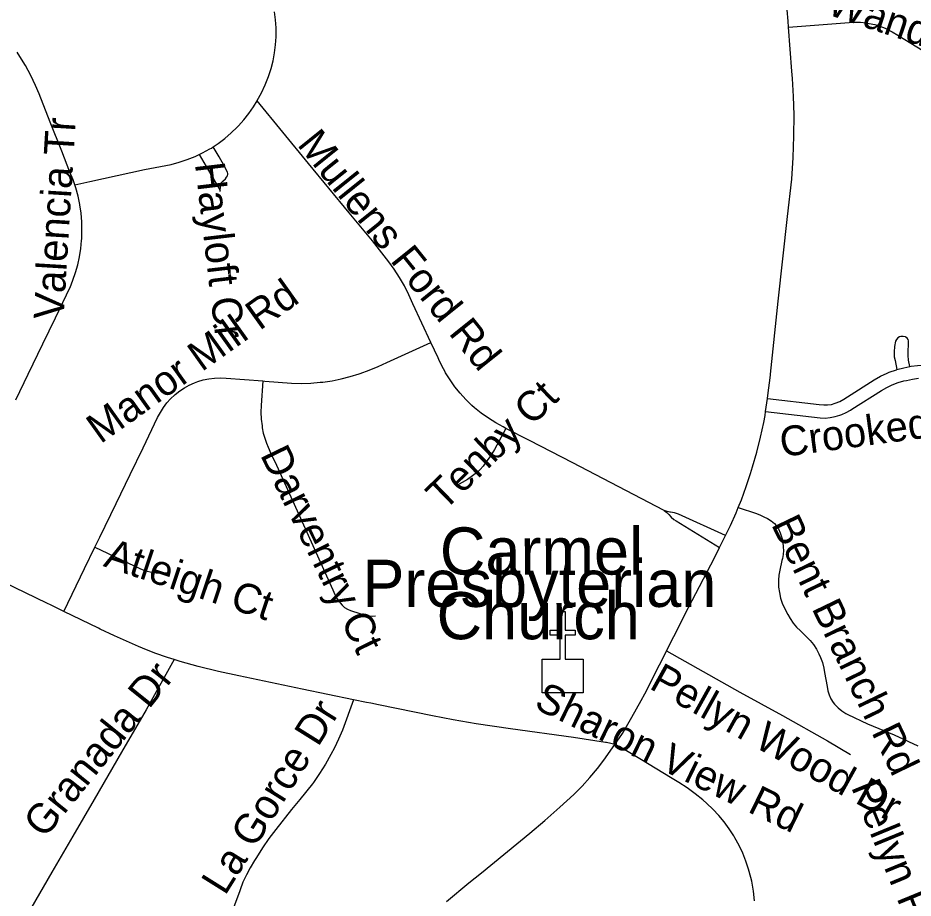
# Model space of a CAD drawing. Extents: x 1383679 to 1536984, y 460658 to 651027.
# Drawn here: x 1459059 to 1461906, y 509766 to 512567 of the extents above; entities that cross this region are included whole.
import ezdxf

# ---------------------------------------------------------------- set-up
doc = ezdxf.new("R2010")
doc.units = 0
for name, color, linetype in [('Exist Cultural Church CELL', 7, 'Continuous'), ('Exist Cultural Church Label', 7, 'Continuous'), ('Exist Road Non-System Type 51', 7, 'Continuous'), ('Exist Road Non-System Type 51 Label', 7, 'Continuous')]:
    doc.layers.add(name, color=color, linetype=linetype)

msp = doc.modelspace()

# ---------------------------------------------------------------- linework, layer by layer
at = {"layer": 'Exist Cultural Church CELL'}
msp.add_lwpolyline([(1460726.5, 510526.2), (1460783.4, 510526.3), (1460783.4, 510602.5), (1460751.4, 510602.5), (1460751.4, 510618.4), (1460783.4, 510618.4), (1460783.4, 510678.6), (1460799.4, 510678.6), (1460799.4, 510618.4), (1460831.4, 510618.4), (1460831.4, 510602.5), (1460799.4, 510602.5), (1460799.4, 510526.3), (1460857.1, 510526.2), (1460857.1, 510419.8), (1460726.5, 510419.8)], close=True, dxfattribs=at)
at = {"layer": 'Exist Road Non-System Type 51'}
for p, q in [((1459635.4, 512132), (1459702.1, 512017.5)), ((1459701.7, 512014.2), (1459702.1, 512017.5)), ((1461437.1, 511314.5), (1461443, 511355.5)), ((1461290.6, 510882), (1461309.4, 510919.8))]:
    msp.add_line(p, q, dxfattribs=at)
for points in [[(1461510.1, 512536.7), (1461508.6, 512556.2), (1461489.5, 512774.1), (1461483, 512854.8), (1461461.6, 513066), (1461460.4, 513077.8), (1461443.8, 513258.2)], [(1459819.4, 512302.6), (1459820.2, 512303.9), (1459833.5, 512328.6), (1459845.4, 512354.1), (1459855.8, 512380.2), (1459864.2, 512405.5), (1459870.5, 512430.4), (1459875.2, 512455.7), (1459878.3, 512481.1), (1459879.7, 512506.6), (1459879.8, 512509.9), (1459879.9, 512535.1), (1459878.4, 512560.7), (1459875.3, 512586.1)], [(1461510.1, 512536.7), (1461702.4, 512552.4), (1461720.9, 512553.3), (1461739, 512552.8), (1461757.1, 512550.7), (1461767, 512549), (1461784.3, 512545.3), (1461800.9, 512540.2), (1461817.2, 512533.6), (1461821.4, 512531.7), (1461839.9, 512522.3), (1461857.5, 512511.6), (1461861.2, 512509.1), (1461936.8, 512463.4), (1461955, 512453.1), (1461974.3, 512444.1), (1461994.2, 512436.6), (1462013.7, 512430.9), (1462048.2, 512421.7)], [(1461443, 511355.5), (1461444.5, 511365.8), (1461452.2, 511429.5), (1461452.5, 511433), (1461477.5, 511665.5), (1461506.5, 511934.3), (1461520.5, 512053.9), (1461524.6, 512122.2), (1461527, 512190.2), (1461527.9, 512258.2), (1461526.2, 512316.4), (1461522.8, 512374.2), (1461521, 512397.6), (1461510.1, 512536.7)], [(1459239.4, 512035.6), (1459234, 512051.5), (1459224, 512076.3), (1459198.1, 512142.5), (1459161.6, 512235.2), (1459125.8, 512325.1), (1459114.7, 512351.4), (1459099.5, 512383.6), (1459082.9, 512415.1), (1459075.8, 512427.1), (1459056.7, 512457.4)], [(1459679.7, 512156.4), (1459696.1, 512167.3), (1459717.3, 512183.4), (1459737.5, 512200.8), (1459756.5, 512219.2), (1459760.1, 512223), (1459777.2, 512242), (1459793.1, 512262.2), (1459807.8, 512283.4), (1459819.4, 512302.6)], [(1460372.5, 511534.2), (1460315.3, 511656.7), (1460302.4, 511685.7), (1460288.2, 511713.7), (1460272.6, 511741), (1460255.8, 511767.4), (1460239.1, 511791), (1460187.1, 511857.2), (1460112.1, 511946.7), (1459983, 512103.7), (1459819.4, 512302.6)], [(1459635.4, 512132), (1459646.2, 512137.1), (1459669.5, 512149.9), (1459674, 512152.6), (1459679.7, 512156.4)], [(1459702.1, 512017.5), (1459704.7, 512040.4), (1459706.6, 512043.2), (1459710.9, 512047.3), (1459719, 512054.3), (1459722.7, 512059.7), (1459725.2, 512063.8), (1459726.2, 512068.3), (1459726.3, 512071.3), (1459725.8, 512075.6), (1459713.6, 512098), (1459699.2, 512124.2), (1459679.7, 512156.4)], [(1459239.4, 512035.6), (1459287.8, 512046.1), (1459461.7, 512083.9), (1459546.1, 512100.5), (1459571.9, 512107.3), (1459597.3, 512115.7), (1459622.1, 512125.7), (1459635.4, 512132)], [(1459052.3, 511351.7), (1459091.2, 511432.7), (1459137.5, 511529.2), (1459177.9, 511612.2), (1459213.1, 511685.2), (1459213.6, 511686.2), (1459224.4, 511708.9), (1459233.8, 511732.4), (1459241.7, 511756.4), (1459248.8, 511780.9), (1459254.5, 511806.7), (1459258.7, 511832.7), (1459261.2, 511858.7), (1459261.5, 511863.8), (1459262.4, 511890.9), (1459261.7, 511918.1), (1459259.4, 511945.3), (1459255.5, 511972.1), (1459255.4, 511972.9), (1459249.9, 511999.4), (1459242.7, 512025.7), (1459239.4, 512035.6)], [(1461895.5, 511457.3), (1461891.7, 511477.9), (1461890.5, 511492.9), (1461890.5, 511499.9), (1461891.5, 511533.5), (1461891.6, 511538.7), (1461890.1, 511543.7), (1461887.1, 511548), (1461883, 511551.2), (1461882.3, 511551.6), (1461875.1, 511553.2), (1461867.8, 511553.1), (1461863.2, 511552.3), (1461857.7, 511548.3), (1461853.4, 511543.1), (1461850.8, 511538.3), (1461847.6, 511521.6), (1461845.9, 511504.7), (1461845.8, 511500.7), (1461846.6, 511487.8), (1461848.8, 511476.5), (1461854.8, 511447.6)], [(1459837.7, 511411.7), (1459844.2, 511411.2), (1459929.3, 511404.8), (1459959.7, 511404), (1459990.2, 511404.8), (1460020.4, 511407.3), (1460028.9, 511408.2), (1460058, 511412.3), (1460087.1, 511418), (1460115.8, 511425.3), (1460143.8, 511434.1), (1460147.2, 511435.3), (1460176.2, 511445.5), (1460204.9, 511457.3), (1460232.3, 511470.3), (1460372.5, 511534.2)], [(1460611.1, 511260.7), (1460602.4, 511265.1), (1460578.5, 511278.4), (1460555.2, 511293.1), (1460532.8, 511309.1), (1460511.5, 511326.4), (1460503.1, 511333.7), (1460483.9, 511352.5), (1460465.7, 511372.3), (1460448.8, 511393.3), (1460433.2, 511415.2), (1460419, 511437.9), (1460417.7, 511440.3), (1460407, 511459.5), (1460397.6, 511479.6), (1460395.5, 511484.8), (1460372.5, 511534.2)], [(1461895.5, 511457.3), (1461900.4, 511458.3), (1461920.3, 511461.1), (1461946.2, 511462.2), (1461956.2, 511462.1), (1461966.5, 511460.4), (1461970.7, 511459.7), (1461980, 511456.8), (1461988.8, 511452.5), (1461999.4, 511444.4), (1462000.7, 511443.4), (1462007.6, 511439.1), (1462015.1, 511436.3)], [(1461443, 511355.5), (1461607.2, 511336.6), (1461622, 511335.4), (1461633.6, 511335.4), (1461646.6, 511337.2), (1461658.7, 511341.2), (1461672.8, 511346.5), (1461686.2, 511353.4), (1461697.7, 511361), (1461782.7, 511415.4), (1461802.8, 511426.7), (1461823.5, 511436.6), (1461830.2, 511439.4), (1461853.1, 511447.2), (1461854.8, 511447.6)], [(1461854.8, 511447.6), (1461876.5, 511453.5), (1461895.5, 511457.3)], [(1459303.6, 510883), (1459318.9, 510914.3), (1459370.8, 511022.1), (1459415.7, 511114.5), (1459456.8, 511198.4), (1459503.2, 511295.6), (1459512.3, 511311.4), (1459521.4, 511327.1), (1459532.3, 511341.6), (1459544.3, 511355), (1459557.6, 511367.7), (1459559.1, 511369), (1459573.3, 511380.2), (1459588.2, 511390), (1459603.9, 511398.6), (1459620.3, 511405.9), (1459631, 511409.8), (1459648.5, 511414.9), (1459666.2, 511418.6), (1459684.2, 511420.7), (1459702.3, 511421.4), (1459720.7, 511420.6), (1459721.6, 511420.5), (1459837.7, 511411.7)], [(1459837.7, 511411.7), (1459832.3, 511334), (1459831.7, 511312.1), (1459832.7, 511290.4), (1459835.2, 511268.7), (1459836.1, 511262.9), (1459839.3, 511246), (1459843.9, 511229.9), (1459849.9, 511214.1), (1459855.2, 511200.5), (1459863.4, 511181.2), (1459871.8, 511163), (1459875.8, 511155.2), (1459952.7, 510986.5), (1460060.9, 510747.3), (1460067.3, 510732.4), (1460074.7, 510718.9), (1460083.4, 510706), (1460089.8, 510698), (1460097.9, 510691), (1460107, 510685.3), (1460116.8, 510681.1), (1460123, 510679.2), (1460160.2, 510667.4), (1460172.9, 510664.8), (1460185.9, 510663.7), (1460196.7, 510664)], [(1461437.1, 511314.5), (1461610.8, 511294.5), (1461626.9, 511293.7), (1461642.9, 511294.9), (1461658.1, 511298.3), (1461673.3, 511302.5), (1461679.9, 511304.7), (1461693.9, 511311), (1461707.2, 511318.7), (1461711.4, 511321.5), (1461805.5, 511380.8), (1461822.3, 511390.7), (1461840.1, 511399.2), (1461858.5, 511406.3), (1461877.3, 511411.7), (1461885.2, 511413.5), (1461904.1, 511417.8), (1461923.6, 511420.5)], [(1461350.1, 511008.7), (1461360.2, 511033.7), (1461375.5, 511075.4), (1461389.2, 511117.6), (1461395.4, 511138.6), (1461408.8, 511185.1), (1461420.7, 511232.3), (1461431, 511279.8), (1461435.3, 511302), (1461437.1, 511314.5)], [(1460611.1, 511260.7), (1460574.3, 511193.4), (1460560.5, 511171.4), (1460547.2, 511152.9), (1460538.7, 511140.9), (1460529, 511129.9), (1460520.3, 511121.8), (1460504.9, 511109.3), (1460488.6, 511098), (1460471.4, 511088), (1460462.6, 511083.6)], [(1461114.6, 510999.6), (1461112.4, 511000.7), (1461065.4, 511025.4), (1460824, 511151.1), (1460686.4, 511222.1), (1460611.1, 511260.7)], [(1461309.4, 510919.8), (1461325.2, 510951.9), (1461343.4, 510992.5), (1461350.1, 511008.7)], [(1461350.1, 511008.7), (1461408.5, 510989.6), (1461421.1, 510984.6), (1461431.1, 510979.3), (1461443, 510973.6), (1461454.6, 510966.3), (1461465.1, 510957.6), (1461470.7, 510952), (1461478.1, 510940.6), (1461483.9, 510928.6), (1461488.1, 510916.1), (1461488.8, 510913.6), (1461491.9, 510898.2), (1461493.5, 510882.4), (1461493.7, 510872.6), (1461493, 510859.5), (1461490.7, 510846.4), (1461488.8, 510839.9), (1461482.3, 510809.6), (1461479.3, 510793.5), (1461477.9, 510777.5), (1461478, 510761.4), (1461478.4, 510755.8), (1461480.8, 510738.2), (1461484.8, 510721), (1461490.1, 510704.4), (1461498.2, 510686.2), (1461507.7, 510668.4), (1461515.6, 510655.8), (1461525.2, 510641.5), (1461535.9, 510628.3), (1461547.8, 510616.1), (1461556, 510608.8), (1461578.6, 510586.1), (1461589.4, 510572.6), (1461598.9, 510558.2), (1461606.9, 510543.1), (1461611.6, 510532.2), (1461617.6, 510515.4), (1461622.1, 510498), (1461624.5, 510483.7), (1461632.5, 510439.2), (1461635.3, 510425.7), (1461639.5, 510412.9), (1461645.1, 510400.7), (1461652, 510389.1), (1461656.6, 510382.8), (1461667.5, 510372), (1461679.6, 510362.1), (1461692.6, 510353.4), (1461698.5, 510350), (1461761.3, 510321.1), (1461845.7, 510285.9), (1461921.5, 510250.7)], [(1461309.4, 510919.8), (1461160.3, 510988), (1461147.5, 510991.9), (1461134.4, 510994.1), (1461132.9, 510994.3), (1461123.5, 510996.2), (1461114.6, 510999.6)], [(1461114.6, 510999.6), (1461122.8, 510993.4), (1461129.4, 510986.6), (1461136.9, 510978.2), (1461145.4, 510970.9), (1461152.1, 510966.6), (1461290.6, 510882)], [(1459204.6, 510678.5), (1459270.4, 510814.4), (1459303.6, 510883)], [(1459303.6, 510883), (1459448.7, 510813.9), (1459466, 510807.8), (1459483.8, 510803.3), (1459484.3, 510803.2), (1459498.2, 510801.3), (1459512.2, 510801), (1459519.6, 510801.4), (1459537.4, 510801.9)], [(1460957.5, 510254.8), (1460981.7, 510289.6), (1461012, 510341.7), (1461040.9, 510394.5), (1461052.5, 510416.6), (1461192.1, 510690.7), (1461274.3, 510848.8), (1461290.6, 510882)], [(1459204.6, 510678.5), (1459164.5, 510697.9), (1459150.2, 510704.9), (1458910.7, 510820.5), (1458825.3, 510861.4)], [(1459555.5, 510525.3), (1459534.5, 510531.8), (1459494.6, 510545.9), (1459455.4, 510561.4), (1459442.4, 510566.9), (1459366.1, 510601), (1459320.3, 510622.3), (1459314.9, 510624.8), (1459204.6, 510678.5)], [(1461122, 510553), (1461355, 510421.7), (1461491.1, 510347.1), (1461634.5, 510266.4), (1461707.6, 510223.5)], [(1459555.5, 510525.3), (1459466.3, 510365.7), (1459388.2, 510230.2), (1459301.1, 510080.1), (1459233.9, 509963.3), (1459166.9, 509849.2), (1459060.7, 509665.3)], [(1460126.1, 510397.6), (1459963.2, 510431.5), (1459761.9, 510473), (1459696.9, 510487.5), (1459632.3, 510503.6), (1459574.8, 510519.3), (1459555.5, 510525.3)], [(1460126.1, 510397.6), (1460090.7, 510300.1), (1460078.8, 510271.9), (1460065.4, 510244.5), (1460053.6, 510222.9), (1460036.7, 510192.5), (1460018.2, 510162.7), (1459998.5, 510134), (1459995.4, 510129.7), (1459955.6, 510080.2), (1459928.6, 510048.2), (1459878.9, 509985), (1459857.1, 509956.1), (1459836.6, 509926.4), (1459817.3, 509895.7), (1459811.4, 509885.6), (1459797.6, 509863.1), (1459785.4, 509840.2), (1459774.6, 509816.5), (1459765.2, 509792.2), (1459763.2, 509786.5), (1459748.5, 509747.4), (1459698.6, 509606.8)], [(1460957.5, 510254.8), (1460944.9, 510258.6), (1460930.8, 510261.3), (1460928.3, 510261.6), (1460825.9, 510277.6), (1460626, 510304.8), (1460516.4, 510320.6), (1460443.2, 510333.2), (1460377.2, 510346), (1460206.1, 510381), (1460181.6, 510386.1), (1460168, 510388.9), (1460126.1, 510397.6)], [(1460422.4, 509755.4), (1460493.4, 509814.7), (1460533, 509846.9), (1460686.8, 509972.9), (1460735.1, 510013.4), (1460782.4, 510055.1), (1460826.8, 510096.2), (1460853.1, 510122.6), (1460878.4, 510150), (1460902.4, 510178.6), (1460923, 510205), (1460957.5, 510254.8)], [(1461401.7, 509757.2), (1461398.1, 509788.6), (1461392.9, 509819.8), (1461390.3, 509831.6), (1461383.2, 509857.9), (1461374.5, 509883.9), (1461364.3, 509909.4), (1461352.6, 509934.1), (1461339.5, 509958), (1461335.8, 509964.2), (1461321.2, 509986.7), (1461305.2, 510008.5), (1461287.9, 510029.2), (1461269.3, 510048.9), (1461249.8, 510067.1), (1461237, 510078.5), (1461212.7, 510098.5), (1461187.2, 510117.2), (1461160.9, 510134.6), (1461134.1, 510150.3), (1461042.2, 510206.7), (1460984.4, 510241.7), (1460971.9, 510248.7), (1460958.7, 510254.4), (1460957.5, 510254.8)]]:
    msp.add_lwpolyline(points, dxfattribs=at)

# ---------------------------------------------------------------- texts
at = {"layer": 'Exist Cultural Church Label'}
for s, p in [('Carmel', (1460400.9, 510795.7)), ('Presbyterian', (1460154.4, 510692.7)), ('Church', (1460390.5, 510589.8))]:
    msp.add_text(s, height=150, rotation=0, dxfattribs=at).set_placement(p)
at = {"layer": 'Exist Road Non-System Type 51 Label'}
for s, rotation, p in [('Wandering Way Dr', 341.2971, (1461627.7, 512579.4)), ('Valencia Tr', 86.4819, (1459203.5, 511605.1)), ('Mullens Ford Rd', 308.7846, (1459944.5, 512163)), ('Hayloft Cr', 276.7098, (1459621.7, 512102.4)), ('Manor Mill Rd', 35.4744, (1459321.2, 511209.6)), ('Tenby Ct', 44.1453, (1460414.6, 510995.2)), ('Crooked Oak Ln', 7.6473, (1461488.7, 511169.4)), ('Darventry Ct', 295.9249, (1459828.1, 511176.8)), ('Bent Branch Rd', 295.7405, (1461453.6, 510955.9)), ('Atleigh Ct', 341.5658, (1459327.5, 510822.9)), ('Granada Dr', 51.155, (1459143.2, 509952.8)), ('Pellyn Wood Dr', 330.946, (1461063.6, 510434.9)), ('Sharon View Rd', 334.1364, (1460696.8, 510372)), ('La Gorce Dr', 57.9807, (1459717.6, 509771.8)), ('Pellyn Farm Ct', 292.3222, (1461708.1, 510119.9))]:
    msp.add_text(s, height=95, rotation=rotation, dxfattribs=at).set_placement(p)

doc.saveas('drawing.dxf')
